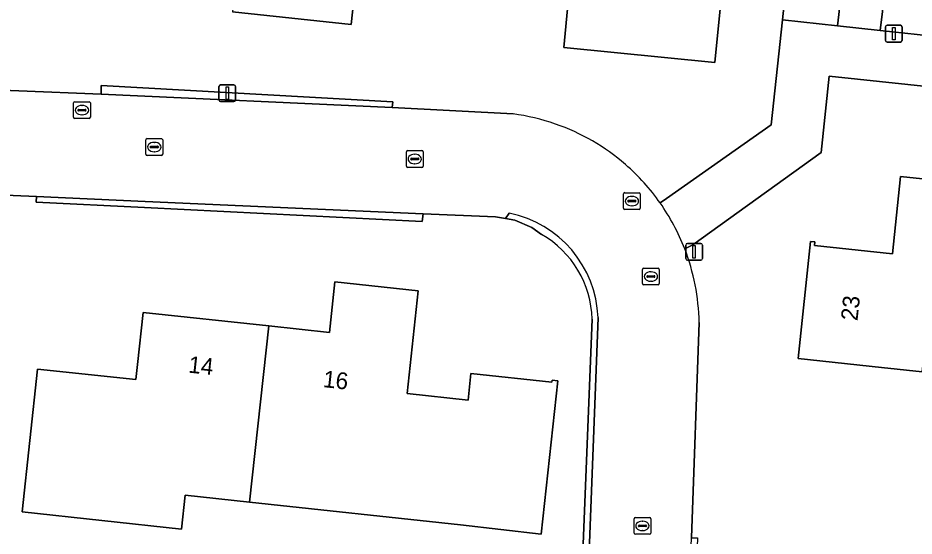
# Model space of a CAD drawing. Extents: x 162156 to 163172, y 378995 to 380779.
# Drawn here: x 162418.4 to 162471.9, y 380455.9 to 380486.8 of the extents above; entities that cross this region are included whole.
import ezdxf

# ---------------------------------------------------------------- set-up
doc = ezdxf.new("R2010")
doc.units = 0
for name, color, linetype in [('IMGEO_Brandkraan', 7, 'Continuous'), ('IMGEO_Erf', 7, 'Continuous'), ('IMGEO_Groenvoorziening', 7, 'Continuous'), ('IMGEO_Kolk', 7, 'Continuous'), ('IMGEO_Lichtmast', 7, 'Continuous'), ('IMGEO_Pand', 7, 'Continuous'), ('IMGEO_Pand_nummerreeks', 7, 'Continuous'), ('IMGEO_Rijbaan_lokaal_open', 7, 'Continuous'), ('IMGEO_Rioolput', 7, 'Continuous'), ('IMGEO_Voetpad_open', 7, 'Continuous')]:
    doc.layers.add(name, color=color, linetype=linetype)

msp = doc.modelspace()

# ---------------------------------------------------------------- linework, layer by layer
at = {"layer": 'IMGEO_Brandkraan'}
for p, q in [((162421.742, 380480.891), (162421.742, 380481.743)), ((162421.817, 380481.817), (162422.669, 380481.817)), ((162422.23, 380481.597), (162422.255, 380481.597)), ((162422.743, 380481.743), (162422.743, 380480.891)), ((162422.001, 380481.311), (162422.001, 380481.323)), ((162422.439, 380481.274), (162422.041, 380481.274)), ((162422.044, 380481.36), (162422.442, 380481.36)), ((162422.253, 380481.037), (162422.228, 380481.037)), ((162422.485, 380481.323), (162422.485, 380481.311)), ((162422.669, 380480.817), (162421.817, 380480.817))]:
    msp.add_line(p, q, dxfattribs=at)
for points in [[(162421.742, 380480.891), (162421.742, 380481.743)], [(162421.817, 380481.817), (162422.669, 380481.817)], [(162422.743, 380481.743), (162422.743, 380480.891)], [(162422.669, 380480.817), (162421.817, 380480.817)]]:
    msp.add_lwpolyline(points, dxfattribs=at)
for centre, radius, start, end in [((162421.819, 380481.741), 0.0765, 91.552, 178.448), ((162421.819, 380481.741), 0.0765, 91.552, 178.448), ((162422.667, 380481.741), 0.0765, 1.552, 88.448), ((162422.667, 380481.741), 0.0765, 1.552, 88.448), ((162422.041, 380481.32), 0.0403, 85.8775, 175.7526), ((162422.038, 380481.31), 0.0366, 178.938, 274.7102), ((162422.442, 380481.317), 0.043, 264.8664, 352.4533), ((162422.446, 380481.322), 0.0386, 1.7309, 96.639), ((162421.819, 380480.893), 0.0765, 181.552, 268.448), ((162421.819, 380480.893), 0.0765, 181.552, 268.448), ((162422.667, 380480.893), 0.0765, 271.552, 358.448), ((162422.667, 380480.893), 0.0765, 271.552, 358.448)]:
    msp.add_arc(centre, radius, start, end, dxfattribs=at)
for centre, major_axis, ratio, start_param, end_param in [((162422.229, 380481.317), (-0.387, 0.002), 0.722429, 4.712389, 7.853982), ((162422.254, 380481.317), (-0.39, 0.002), 0.717154, 1.570796, 4.712389)]:
    msp.add_ellipse(centre, major_axis=major_axis, ratio=ratio, start_param=start_param, end_param=end_param, dxfattribs=at)
at = {"layer": 'IMGEO_Erf'}
for points in [[(162456.766, 380475.774), (162457.134, 380476.033), (162463.399, 380480.441), (162464.077, 380486.7), (162465.46, 380500), (162467.276, 380517.746)], [(162461.382, 380497.795), (162460.028, 380484.16), (162451.01, 380485.055), (162451.28, 380487.775)], [(162438.846, 380491.417), (162438.315, 380486.43), (162431.228, 380487.184)], [(162336.339, 380487.405), (162344.723, 380486.566), (162363.222, 380485.105), (162367.902, 380484.763), (162386.483, 380483.904), (162394.448, 380483.533), (162394.48, 380483.836), (162413.564, 380482.98), (162413.537, 380482.662), (162423.383, 380482.272), (162423.396, 380482.794), (162440.81, 380481.82), (162440.766, 380481.466), (162447.984, 380481.087)], [(162519.136, 380460.805), (162519.454, 380462.537), (162519.997, 380464.252), (162520.752, 380465.884), (162522.027, 380477.451), (162500, 380479.806), (162483.722, 380481.547), (162483.564, 380481.564), (162466.856, 380483.35), (162466.367, 380478.791), (162458.724, 380473.283), (162458.229, 380473.045)], [(162449.674, 380473.9), (162449.092, 380474.308), (162448.077, 380474.748), (162447.521, 380474.842), (162446.93, 380474.943), (162442.61, 380475.123), (162442.562, 380474.676), (162425.982, 380475.505), (162419.514, 380475.829), (162419.523, 380476.156), (162402.779, 380476.875), (162390.293, 380477.488), (162369.755, 380478.546), (162350.248, 380479.858)], [(162472.417, 380465.701), (162469.982, 380465.959), (162465.009, 380466.486), (162465.749, 380473.476), (162465.998, 380473.449), (162465.976, 380473.242), (162470.634, 380472.749), (162471.122, 380477.361), (162478.647, 380476.565)], [(162338.487, 380416.274), (162374.063, 380414.801), (162374.064, 380415.292), (162391.176, 380414.602), (162391.48, 380417.235), (162395.391, 380416.901), (162395.142, 380414.475), (162395.612, 380414.46), (162395.861, 380416.623), (162399.632, 380416.174), (162399.509, 380414.336), (162417.691, 380413.608), (162418.08, 380417.313), (162421.672, 380416.83), (162425.078, 380416.626), (162424.841, 380413.184), (162445.895, 380412.275), (162450.873, 380411.981), (162450.992, 380415.077), (162450.558, 380415.103), (162452.698, 380468.838)], [(162459.092, 380468.645), (162458.629, 380455.789), (162458.995, 380455.79), (162458.762, 380449.371), (162458.041, 380429.529), (162457.939, 380426.708), (162457.497, 380414.534), (162500, 380408.709), (162516.524, 380406.414), (162517.286, 380412.125), (162519.136, 380460.805)]]:
    msp.add_lwpolyline(points, dxfattribs=at)
msp.add_lwpolyline([(162419.59, 380465.862), (162425.461, 380465.231), (162425.558, 380466.134), (162425.892, 380469.241), (162433.39, 380468.435), (162437.024, 380468.044), (162437.349, 380471.07), (162442.308, 380470.537), (162441.828, 380466.072), (162441.649, 380464.401), (162445.298, 380464.009), (162445.469, 380465.6), (162450.301, 380465.08), (162450.314, 380465.199), (162450.652, 380465.163), (162449.669, 380456.016), (162444.844, 380456.57), (162432.244, 380457.925), (162428.408, 380458.337), (162428.191, 380456.314), (162418.673, 380457.338)], close=True, dxfattribs=at)
for centre, radius, start, end in [((162446.339, 380468.509), 12.685, 70.779, 82.5483), ((162446.283, 380468.357), 12.847, 49.0892, 70.765), ((162446.37, 380468.466), 12.707, 35.1066, 49.0664), ((162446.718, 380468.7), 5.981, 1.3225, 60.385), ((162446.251, 380468.411), 12.843, 1.0435, 21.1504)]:
    msp.add_arc(centre, radius, start, end, dxfattribs=at)
at = {"layer": 'IMGEO_Groenvoorziening'}
for points in [[(162467.353, 380486.346), (162468.953, 380500), (162471.523, 380521.934), (162469.762, 380522.121), (162469.984, 380524.21), (162471.585, 380524.04), (162472.305, 380530.801), (162472.559, 380530.774), (162473.002, 380534.554), (162469.175, 380535.01), (162469.055, 380533.871), (162467.978, 380524.494), (162467.276, 380517.746), (162465.46, 380500), (162464.077, 380486.7)], [(162485.237, 380527.826), (162484.306, 380527.925), (162478.575, 380523.296), (162478.353, 380521.207), (162471.523, 380521.934), (162468.953, 380500), (162467.353, 380486.346), (162469.902, 380486.07), (162470.452, 380490.626), (162484.437, 380489.647), (162484.947, 380494.337), (162481.589, 380494.65), (162482.178, 380500)], [(162483.884, 380484.557), (162484.437, 380489.647), (162470.452, 380490.626), (162469.902, 380486.07)], [(162423.383, 380482.272), (162440.766, 380481.466), (162440.81, 380481.82), (162423.396, 380482.794)], [(162426.022, 380475.865), (162419.523, 380476.156), (162419.514, 380475.829), (162425.982, 380475.505), (162442.562, 380474.676), (162442.61, 380475.123)]]:
    msp.add_lwpolyline(points, close=True, dxfattribs=at)
at = {"layer": 'IMGEO_Kolk'}
for p, q in [((162426.061, 380478.688), (162426.061, 380479.54)), ((162426.136, 380479.614), (162426.988, 380479.614)), ((162426.549, 380479.394), (162426.574, 380479.394)), ((162427.062, 380479.54), (162427.062, 380478.688)), ((162426.32, 380479.108), (162426.32, 380479.12)), ((162426.758, 380479.071), (162426.36, 380479.071)), ((162426.363, 380479.157), (162426.761, 380479.157)), ((162426.804, 380479.12), (162426.804, 380479.108)), ((162441.688, 380478.9), (162442.54, 380478.9)), ((162426.988, 380478.614), (162426.136, 380478.614)), ((162426.572, 380478.834), (162426.547, 380478.834)), ((162441.613, 380477.974), (162441.613, 380478.826)), ((162441.872, 380478.394), (162441.872, 380478.406)), ((162442.31, 380478.357), (162441.912, 380478.357)), ((162441.915, 380478.443), (162442.313, 380478.443)), ((162442.101, 380478.68), (162442.126, 380478.68)), ((162442.356, 380478.406), (162442.356, 380478.394)), ((162442.614, 380478.826), (162442.614, 380477.974)), ((162442.54, 380477.9), (162441.688, 380477.9)), ((162442.124, 380478.12), (162442.099, 380478.12)), ((162455.711, 380470.96), (162455.711, 380471.812)), ((162455.786, 380471.886), (162456.638, 380471.886)), ((162455.97, 380471.38), (162455.97, 380471.392)), ((162456.013, 380471.429), (162456.411, 380471.429)), ((162456.199, 380471.666), (162456.224, 380471.666)), ((162456.454, 380471.392), (162456.454, 380471.38)), ((162456.712, 380471.812), (162456.712, 380470.96)), ((162456.638, 380470.886), (162455.786, 380470.886)), ((162456.408, 380471.343), (162456.01, 380471.343)), ((162456.222, 380471.106), (162456.197, 380471.106)), ((162455.207, 380456.076), (162455.207, 380456.928)), ((162455.282, 380457.002), (162456.134, 380457.002)), ((162456.208, 380456.928), (162456.208, 380456.076)), ((162455.466, 380456.496), (162455.466, 380456.508)), ((162455.904, 380456.459), (162455.506, 380456.459)), ((162455.509, 380456.545), (162455.907, 380456.545)), ((162455.695, 380456.782), (162455.72, 380456.782)), ((162455.95, 380456.508), (162455.95, 380456.496)), ((162456.134, 380456.002), (162455.282, 380456.002)), ((162455.718, 380456.222), (162455.693, 380456.222))]:
    msp.add_line(p, q, dxfattribs=at)
for points in [[(162426.061, 380478.688), (162426.061, 380479.54)], [(162426.136, 380479.614), (162426.988, 380479.614)], [(162427.062, 380479.54), (162427.062, 380478.688)], [(162441.688, 380478.9), (162442.54, 380478.9)], [(162426.988, 380478.614), (162426.136, 380478.614)], [(162441.613, 380477.974), (162441.613, 380478.826)], [(162442.614, 380478.826), (162442.614, 380477.974)], [(162442.54, 380477.9), (162441.688, 380477.9)], [(162455.711, 380470.96), (162455.711, 380471.812)], [(162455.786, 380471.886), (162456.638, 380471.886)], [(162456.712, 380471.812), (162456.712, 380470.96)], [(162456.638, 380470.886), (162455.786, 380470.886)], [(162455.207, 380456.076), (162455.207, 380456.928)], [(162455.282, 380457.002), (162456.134, 380457.002)], [(162456.208, 380456.928), (162456.208, 380456.076)], [(162456.134, 380456.002), (162455.282, 380456.002)]]:
    msp.add_lwpolyline(points, dxfattribs=at)
for centre, radius, start, end in [((162426.138, 380479.538), 0.0765, 91.552, 178.448), ((162426.138, 380479.538), 0.0765, 91.552, 178.448), ((162426.986, 380479.538), 0.0765, 1.552, 88.448), ((162426.986, 380479.538), 0.0765, 1.552, 88.448), ((162426.36, 380479.117), 0.0403, 85.8775, 175.7526), ((162426.357, 380479.107), 0.0366, 178.938, 274.7102), ((162426.761, 380479.114), 0.043, 264.8664, 352.4533), ((162426.765, 380479.119), 0.0386, 1.7309, 96.639), ((162441.69, 380478.824), 0.0765, 91.552, 178.448), ((162441.69, 380478.824), 0.0765, 91.552, 178.448), ((162442.538, 380478.824), 0.0765, 1.552, 88.448), ((162442.538, 380478.824), 0.0765, 1.552, 88.448), ((162426.138, 380478.69), 0.0765, 181.552, 268.448), ((162426.138, 380478.69), 0.0765, 181.552, 268.448), ((162426.986, 380478.69), 0.0765, 271.552, 358.448), ((162426.986, 380478.69), 0.0765, 271.552, 358.448), ((162441.912, 380478.403), 0.0403, 85.8775, 175.7526), ((162441.909, 380478.393), 0.0366, 178.938, 274.7102), ((162442.313, 380478.4), 0.043, 264.8664, 352.4533), ((162442.317, 380478.405), 0.0386, 1.7309, 96.639), ((162441.69, 380477.976), 0.0765, 181.552, 268.448), ((162441.69, 380477.976), 0.0765, 181.552, 268.448), ((162442.538, 380477.976), 0.0765, 271.552, 358.448), ((162442.538, 380477.976), 0.0765, 271.552, 358.448), ((162455.788, 380471.81), 0.0765, 91.552, 178.448), ((162455.788, 380471.81), 0.0765, 91.552, 178.448), ((162456.01, 380471.389), 0.0403, 85.8775, 175.7526), ((162456.007, 380471.379), 0.0366, 178.938, 274.7102), ((162456.411, 380471.386), 0.043, 264.8664, 352.4533), ((162456.415, 380471.391), 0.0386, 1.7309, 96.639), ((162456.636, 380471.81), 0.0765, 1.552, 88.448), ((162456.636, 380471.81), 0.0765, 1.552, 88.448), ((162455.788, 380470.962), 0.0765, 181.552, 268.448), ((162455.788, 380470.962), 0.0765, 181.552, 268.448), ((162456.636, 380470.962), 0.0765, 271.552, 358.448), ((162456.636, 380470.962), 0.0765, 271.552, 358.448), ((162455.284, 380456.926), 0.0765, 91.552, 178.448), ((162455.284, 380456.926), 0.0765, 91.552, 178.448), ((162456.132, 380456.926), 0.0765, 1.552, 88.448), ((162456.132, 380456.926), 0.0765, 1.552, 88.448), ((162455.506, 380456.505), 0.0403, 85.8775, 175.7526), ((162455.503, 380456.495), 0.0366, 178.938, 274.7102), ((162455.907, 380456.502), 0.043, 264.8664, 352.4533), ((162455.911, 380456.507), 0.0386, 1.7309, 96.639), ((162455.284, 380456.078), 0.0765, 181.552, 268.448), ((162455.284, 380456.078), 0.0765, 181.552, 268.448), ((162456.132, 380456.078), 0.0765, 271.552, 358.448), ((162456.132, 380456.078), 0.0765, 271.552, 358.448)]:
    msp.add_arc(centre, radius, start, end, dxfattribs=at)
for centre, major_axis, ratio, start_param, end_param in [((162426.548, 380479.114), (-0.387, 0.002), 0.722429, 4.712389, 7.853982), ((162426.573, 380479.114), (-0.39, 0.002), 0.717154, 1.570796, 4.712389), ((162442.1, 380478.4), (-0.387, 0.002), 0.722429, 4.712389, 7.853982), ((162442.125, 380478.4), (-0.39, 0.002), 0.717154, 1.570796, 4.712389), ((162456.198, 380471.386), (-0.387, 0.002), 0.722429, 4.712389, 7.853982), ((162456.223, 380471.386), (-0.39, 0.002), 0.717154, 1.570796, 4.712389), ((162455.694, 380456.502), (-0.387, 0.002), 0.722429, 4.712389, 7.853982), ((162455.719, 380456.502), (-0.39, 0.002), 0.717154, 1.570796, 4.712389)]:
    msp.add_ellipse(centre, major_axis=major_axis, ratio=ratio, start_param=start_param, end_param=end_param, dxfattribs=at)
at = {"layer": 'IMGEO_Lichtmast'}
for p, q in [((162470.316, 380486.38), (162471.106, 380486.38)), ((162471.106, 380486.38), (162470.316, 380486.38)), ((162470.216, 380485.48), (162470.216, 380486.28)), ((162470.216, 380486.28), (162470.216, 380485.48)), ((162471.206, 380486.28), (162471.206, 380485.48)), ((162471.206, 380485.48), (162471.206, 380486.28)), ((162471.106, 380485.38), (162470.316, 380485.38)), ((162470.316, 380485.38), (162471.106, 380485.38)), ((162430.423, 380481.923), (162430.423, 380482.723)), ((162430.423, 380482.723), (162430.423, 380481.923)), ((162430.523, 380482.823), (162431.313, 380482.823)), ((162431.313, 380482.823), (162430.523, 380482.823)), ((162431.413, 380482.723), (162431.413, 380481.923)), ((162431.413, 380481.923), (162431.413, 380482.723)), ((162431.313, 380481.823), (162430.523, 380481.823)), ((162430.523, 380481.823), (162431.313, 380481.823)), ((162458.293, 380472.461), (162458.293, 380473.261)), ((162458.293, 380473.261), (162458.293, 380472.461)), ((162458.393, 380473.361), (162459.183, 380473.361)), ((162459.183, 380473.361), (162458.393, 380473.361)), ((162459.283, 380473.261), (162459.283, 380472.461)), ((162459.283, 380472.461), (162459.283, 380473.261)), ((162459.183, 380472.361), (162458.393, 380472.361)), ((162458.393, 380472.361), (162459.183, 380472.361))]:
    msp.add_line(p, q, dxfattribs=at)
for points in [[(162470.636, 380486.255), (162470.786, 380486.255), (162470.786, 380485.505), (162470.636, 380485.505), (162470.636, 380486.255)], [(162430.843, 380482.698), (162430.993, 380482.698), (162430.993, 380481.948), (162430.843, 380481.948), (162430.843, 380482.698)], [(162458.713, 380473.236), (162458.863, 380473.236), (162458.863, 380472.486), (162458.713, 380472.486), (162458.713, 380473.236)]]:
    msp.add_lwpolyline(points, dxfattribs=at)
for centre, start, end in [((162470.316, 380486.28), 90, 180), ((162470.316, 380486.28), 90, 180), ((162471.106, 380486.28), 0, 90), ((162471.106, 380486.28), 360, 90), ((162470.316, 380485.48), 180, 270), ((162470.316, 380485.48), 180, 270), ((162471.106, 380485.48), 270, 0), ((162471.106, 380485.48), 270, 0), ((162430.523, 380482.723), 90, 180), ((162430.523, 380482.723), 90, 180), ((162431.313, 380482.723), 0, 90), ((162431.313, 380482.723), 360, 90), ((162430.523, 380481.923), 180, 270), ((162430.523, 380481.923), 180, 270), ((162431.313, 380481.923), 270, 0), ((162431.313, 380481.923), 270, 0), ((162458.393, 380473.261), 90, 180), ((162458.393, 380473.261), 90, 180), ((162459.183, 380473.261), 0, 90), ((162459.183, 380473.261), 360, 90), ((162458.393, 380472.461), 180, 270), ((162458.393, 380472.461), 180, 270), ((162459.183, 380472.461), 270, 0), ((162459.183, 380472.461), 270, 0)]:
    msp.add_arc(centre, 0.1, start, end, dxfattribs=at)
at = {"layer": 'IMGEO_Pand'}
for points in [[(162447.771, 380495.249), (162448.516, 380502.739), (162445.972, 380502.956), (162445.413, 380497.71), (162441.696, 380498.106), (162441.905, 380500.048), (162432.721, 380501.038), (162432.307, 380497.194), (162431.228, 380487.184), (162438.315, 380486.43), (162438.846, 380491.417), (162444.544, 380490.81), (162444.677, 380490.796), (162447.301, 380490.517), (162447.564, 380493.169)], [(162456.407, 380498.289), (162455.131, 380498.416), (162454.768, 380494.756), (162452.069, 380495.024), (162452.049, 380494.824), (162447.771, 380495.249), (162447.564, 380493.169), (162447.301, 380490.517), (162447.07, 380488.193), (162451.28, 380487.775), (162451.01, 380485.055), (162460.028, 380484.16), (162461.382, 380497.795)], [(162478.647, 380476.565), (162471.122, 380477.361), (162470.634, 380472.749), (162465.976, 380473.242), (162465.998, 380473.449), (162465.749, 380473.476), (162465.009, 380466.486), (162469.982, 380465.959), (162472.417, 380465.701), (162472.535, 380466.814), (162477.486, 380466.256)], [(162450.652, 380465.163), (162450.314, 380465.199), (162450.301, 380465.08), (162445.469, 380465.6), (162445.298, 380464.009), (162441.649, 380464.401), (162441.828, 380466.072), (162442.308, 380470.537), (162437.349, 380471.07), (162437.024, 380468.044), (162433.39, 380468.435), (162432.244, 380457.925), (162444.844, 380456.57), (162449.669, 380456.016)], [(162432.244, 380457.925), (162433.39, 380468.435), (162425.892, 380469.241), (162425.558, 380466.134), (162425.461, 380465.231), (162419.59, 380465.862), (162418.673, 380457.338), (162428.191, 380456.314), (162428.408, 380458.337)]]:
    msp.add_lwpolyline(points, close=True, dxfattribs=at)
at = {"layer": 'IMGEO_Rijbaan_lokaal_open'}
for points in [[(162289.183, 380492.446), (162288.547, 380486.441), (162288.539, 380486.359), (162289.974, 380486.192), (162299.977, 380485.03), (162303.24, 380484.662), (162304.645, 380484.504), (162324.65, 380482.251), (162335.095, 380481.17), (162343.14, 380480.443), (162344.443, 380480.343), (162350.248, 380479.858), (162369.755, 380478.546), (162390.293, 380477.488), (162402.779, 380476.875), (162419.523, 380476.156), (162426.022, 380475.865), (162442.61, 380475.123), (162446.93, 380474.943), (162447.521, 380474.842), (162447.752, 380475.165)], [(162447.984, 380481.087), (162440.766, 380481.466), (162423.383, 380482.272), (162413.537, 380482.662), (162394.448, 380483.533)], [(162447.752, 380475.165), (162447.521, 380474.842), (162448.077, 380474.748), (162449.092, 380474.308), (162449.674, 380473.9)], [(162452.698, 380468.838), (162450.558, 380415.103), (162450.992, 380415.077), (162453.059, 380468.939)], [(162453.059, 380468.939), (162450.992, 380415.077), (162450.873, 380411.981), (162450.826, 380410.74), (162450.786, 380409.707), (162456.74, 380409.122), (162456.855, 380411.97), (162456.962, 380414.607), (162457.45, 380426.663), (162457.569, 380429.598), (162458.371, 380449.424), (162458.629, 380455.789), (162459.092, 380468.645)]]:
    msp.add_lwpolyline(points, dxfattribs=at)
for centre, radius, start, end in [((162446.339, 380468.509), 12.685, 70.779, 82.5483), ((162446.283, 380468.357), 12.847, 49.0892, 70.765), ((162446.37, 380468.466), 12.707, 35.1066, 49.0664), ((162445.994, 380468.243), 13.144, 21.4309, 34.9601), ((162446.446, 380468.677), 6.618, 2.267, 78.6211), ((162446.446, 380468.677), 6.618, 2.267, 78.6211), ((162446.718, 380468.7), 5.981, 1.3225, 60.385), ((162446.251, 380468.411), 12.843, 1.0435, 21.1504)]:
    msp.add_arc(centre, radius, start, end, dxfattribs=at)
at = {"layer": 'IMGEO_Rioolput'}
for p, q in [((162454.577, 380475.464), (162454.577, 380476.316)), ((162454.652, 380476.39), (162455.504, 380476.39)), ((162455.065, 380476.17), (162455.09, 380476.17)), ((162455.578, 380476.316), (162455.578, 380475.464)), ((162454.836, 380475.884), (162454.836, 380475.896)), ((162455.274, 380475.847), (162454.876, 380475.847)), ((162454.879, 380475.933), (162455.277, 380475.933)), ((162455.32, 380475.896), (162455.32, 380475.884)), ((162455.504, 380475.39), (162454.652, 380475.39)), ((162455.088, 380475.61), (162455.063, 380475.61))]:
    msp.add_line(p, q, dxfattribs=at)
for points in [[(162454.577, 380475.464), (162454.577, 380476.316)], [(162454.652, 380476.39), (162455.504, 380476.39)], [(162455.578, 380476.316), (162455.578, 380475.464)], [(162455.504, 380475.39), (162454.652, 380475.39)]]:
    msp.add_lwpolyline(points, dxfattribs=at)
for centre, radius, start, end in [((162454.654, 380476.314), 0.0765, 91.552, 178.448), ((162454.654, 380476.314), 0.0765, 91.552, 178.448), ((162455.502, 380476.314), 0.0765, 1.552, 88.448), ((162455.502, 380476.314), 0.0765, 1.552, 88.448), ((162454.876, 380475.893), 0.0403, 85.8775, 175.7526), ((162454.873, 380475.883), 0.0366, 178.938, 274.7102), ((162455.277, 380475.89), 0.043, 264.8664, 352.4533), ((162455.281, 380475.895), 0.0386, 1.7309, 96.639), ((162454.654, 380475.466), 0.0765, 181.552, 268.448), ((162454.654, 380475.466), 0.0765, 181.552, 268.448), ((162455.502, 380475.466), 0.0765, 271.552, 358.448), ((162455.502, 380475.466), 0.0765, 271.552, 358.448)]:
    msp.add_arc(centre, radius, start, end, dxfattribs=at)
for centre, major_axis, ratio, start_param, end_param in [((162455.064, 380475.89), (-0.387, 0.002), 0.722429, 4.712389, 7.853982), ((162455.089, 380475.89), (-0.39, 0.002), 0.717154, 1.570796, 4.712389)]:
    msp.add_ellipse(centre, major_axis=major_axis, ratio=ratio, start_param=start_param, end_param=end_param, dxfattribs=at)
at = {"layer": 'IMGEO_Voetpad_open'}
for points in [[(162469.902, 380486.07), (162467.353, 380486.346), (162464.077, 380486.7), (162463.399, 380480.441), (162457.134, 380476.033), (162456.766, 380475.774)], [(162458.229, 380473.045), (162458.724, 380473.283), (162466.367, 380478.791), (162466.856, 380483.35), (162483.564, 380481.564), (162483.884, 380484.557), (162469.902, 380486.07)]]:
    msp.add_lwpolyline(points, dxfattribs=at)
msp.add_arc((162445.994, 380468.243), 13.144, 21.4309, 34.9601, dxfattribs=at)

# ---------------------------------------------------------------- texts
at = {"layer": 'IMGEO_Pand_nummerreeks'}
for s, rotation, p in [('23', 83.9555, (162468.543, 380468.711)), ('14', 353.8627, (162428.56, 380465.655)), ('16', 353.8636, (162436.605, 380464.789))]:
    msp.add_text(s, height=1, rotation=rotation, dxfattribs=at).set_placement(p)

doc.saveas('drawing.dxf')
